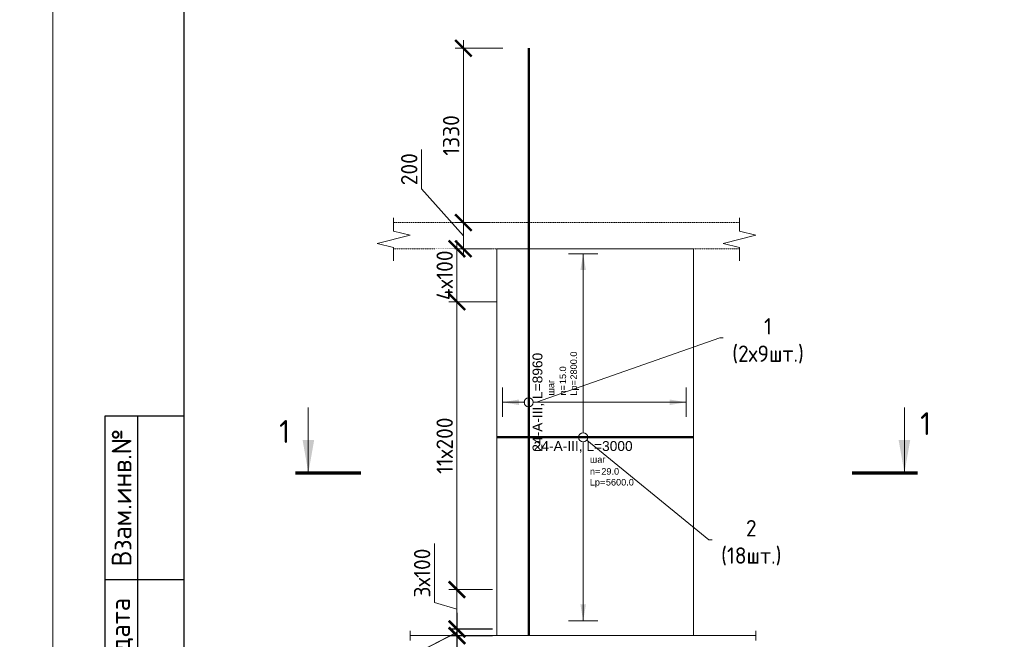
# Model space of a CAD drawing. Header units: millimetres. Extents: x 263826 to 1718326, y -423071 to 70137.
# Tile 302 of 486: x 587443 to 602453, y -325289 to -315837. Entities that reach past the tile are written whole.
import ezdxf
from ezdxf import colors
from ezdxf.entities.mleader import LeaderData, LeaderLine
from ezdxf.enums import TextEntityAlignment as Align
from ezdxf.math import Vec2, Vec3

# ---------------------------------------------------------------- set-up
doc = ezdxf.new("R2010")
doc.units = ezdxf.units.MM
doc.set_wipeout_variables(frame=1)
doc.linetypes.add('01 Штриховая _4 мм_', pattern=[6, 3.5, -2.5])
for name, color, linetype, lineweight in [('AF_Perekritie', 90, 'Continuous', 18), ('AF_Stena', 90, 'Continuous', 18), ('KR_Fundament', 253, 'Continuous', 18), ('АрмСтер', 2, 'Continuous', 50), ('Выноски', 20, 'Continuous', 20), ('подоснова', 151, 'Continuous', 5), ('РАЗМЕРЫ', 1, 'Continuous', 9), ('Текст', 7, 'Continuous', 25), ('ТОНКИЕ', 7, 'Continuous', 9)]:
    doc.layers.add(name, color=color, linetype=linetype, lineweight=lineweight)
doc.layers.add('АрмСтер_атрибуты', color=2, linetype='Continuous', lineweight=0, plot=False)
doc.layers.add('ТОЛСТЫЕ_ОСНОВНЫЕ', color=6, linetype='Continuous')
doc.styles.add('GOST-2.304_Type-B', font='GOST_Common.ttf')
doc.styles.get("Standard").update_dxf_attribs({"font": 'arial.ttf'})
doc.styles.add('style1', font='GOST_Common.ttf', dxfattribs={"height": 500})
doc.styles.add('Аннотативный', font='arial.ttf')
doc.dimstyles.new('мой 25', dxfattribs={"dimscale": 100, "dimtxt": 2.5, "dimasz": 2.5, "dimexe": 1.25, "dimexo": 0.625, "dimtad": 1, "dimdec": 0, "dimlfac": 0.5, "dimtxsty": 'GOST-2.304_Type-B', "dimblk": 'ARCHTICK', "dimcen": 2.5, "dimdle": 1.25, "dimaunit": 1, "dimadec": 1, "dimazin": 2, "dimtfac": 1, "dimtdec": 0, "dimtmove": 1, "dimatfit": 3, "dimfxl": 6, "dimfxlon": 1, "dimtfill": 1, "dimlwd": -1, "dimlwe": -1, "dimarcsym": 0})

# ---------------------------------------------------------------- blocks, each defined once
blk = doc.blocks.new('*U46')
at = {"layer": 'ТОЛСТЫЕ_ОСНОВНЫЕ'}
for p, q in [((8, 5), (8, 90)), ((8, 90), (20, 90)), ((13, 5), (13, 90)), ((8, 65), (20, 65))]:
    blk.add_line(p, q, dxfattribs=at)
at = {"layer": 'ТОЛСТЫЕ_ОСНОВНЫЕ', "color": 6}
blk.add_lwpolyline([(20, 5), (415, 5), (415, 292), (20, 292)], close=True, dxfattribs=at)
at = {"layer": 'ТОНКИЕ'}
blk.add_lwpolyline([(0, 0), (420, 0), (420, 297), (0, 297)], close=True, dxfattribs=at)
at = {"layer": 'Текст', "style": 'style1'}
for s, p in [('Взам.инв.№', (10.5, 77.5)), ('Подпись и дата', (10.5, 47.5))]:
    blk.add_text(s, height=3, rotation=90, dxfattribs=at).set_placement(p, align=Align.MIDDLE)
blk = doc.blocks.new('_None')
blk = doc.blocks.new('*U1786')
at = {"layer": 'РАЗМЕРЫ'}
for p, q in [((112.5, 1400), (-112.5, 1400)), ((112.5, -1400), (-112.5, -1400))]:
    blk.add_line(p, q, dxfattribs=at)
at = {"layer": 'РАЗМЕРЫ', "ltscale": 15}
blk.add_line((0, -1400), (0, 1400), dxfattribs=at)
at = {"layer": 'РАЗМЕРЫ'}
for points in [[(0, 1400), (20.9, 1274.8), (-20.9, 1274.8)], [(0, -1400), (20.9, -1274.8), (-20.9, -1274.8)]]:
    blk.add_solid(points, dxfattribs=at)
at = {"layer": 'АрмСтер_атрибуты', "color": 215, "ltscale": 15, "style": 'Аннотативный'}
for s, p in [('шаг', (51.4, -194.2)), ('n=', (51.4, -285.1)), ('Lр=', (50.2, -367.8))]:
    blk.add_text(s, height=50, dxfattribs=at).set_placement(p)
at = {"layer": 'АрмСтер_атрибуты', "style": 'Аннотативный', "flags": 8}
blk.add_attdef('ПОЗ', (110, 29.6), '', height=75, dxfattribs=at)
at = {"layer": 'АрмСтер_атрибуты', "flags": 9}
for tag, p in [('МАССА', (-1033.5, -10.5)), ('ОБОЗНАЧЕНИЕ', (-1033.5, -124.4))]:
    blk.add_attdef(tag, p, '', height=75, dxfattribs=at)
at = {"layer": 'АрмСтер_атрибуты', "color": 215, "style": 'Аннотативный'}
for tag, p, flags in [('ШАГ', (190.9, -194.2), 10), ('КОЛ', (138, -285.1), 8), ('ШИРИНА', (172.9, -367.8), 8)]:
    blk.add_attdef(tag, p, '', height=50, dxfattribs=dict(at, flags=flags))
at = {"linetype": 'Continuous', "lineweight": 0}
blk.add_wipeout([(35, 0), (28.3, 20.6), (10.8, 33.3), (-10.8, 33.3), (-28.3, 20.6), (-35, 0), (-28.3, -20.6), (-10.8, -33.3), (10.8, -33.3), (28.3, -20.6)], dxfattribs=at)
at = {"color": 0, "linetype": 'ByBlock', "lineweight": -2, "ltscale": 100}
blk.add_line((-657.5, 0), (842.5, 0), dxfattribs=at)
at = {"layer": 'РАЗМЕРЫ'}
blk.add_circle((0, 0), 35, dxfattribs=at)
at = {"layer": 'АрмСтер_атрибуты', "style": 'Аннотативный', "flags": 8}
blk.add_attdef('НАИМЕНОВАНИЕ', text='', height=75, dxfattribs=at).set_placement((0, -29.3), align=Align.TOP_CENTER)
blk = doc.blocks.new('*U1343')
at = {"layer": 'РАЗМЕРЫ'}
for p, q in [((112.5, 200), (-112.5, 200)), ((112.5, -1200), (-112.5, -1200))]:
    blk.add_line(p, q, dxfattribs=at)
at = {"layer": 'РАЗМЕРЫ', "ltscale": 15}
blk.add_line((0, -1200), (0, 200), dxfattribs=at)
at = {"layer": 'РАЗМЕРЫ'}
for points in [[(0, 200), (20.9, 74.8), (-20.9, 74.8)], [(0, -1200), (20.9, -1074.8), (-20.9, -1074.8)]]:
    blk.add_solid(points, dxfattribs=at)
at = {"layer": 'АрмСтер_атрибуты', "color": 215, "ltscale": 15, "style": 'Аннотативный'}
for s, p in [('шаг', (51.4, -194.2)), ('n=', (51.4, -285.1)), ('Lр=', (50.2, -367.8))]:
    blk.add_text(s, height=50, dxfattribs=at).set_placement(p)
at = {"layer": 'АрмСтер_атрибуты', "style": 'Аннотативный', "flags": 8}
blk.add_attdef('ПОЗ', (110, 29.6), '', height=75, dxfattribs=at)
at = {"layer": 'АрмСтер_атрибуты', "flags": 9}
for tag, p in [('МАССА', (-2096, -10.5)), ('ОБОЗНАЧЕНИЕ', (-2096, -124.4))]:
    blk.add_attdef(tag, p, '', height=75, dxfattribs=at)
at = {"layer": 'АрмСтер_атрибуты', "color": 215, "style": 'Аннотативный'}
for tag, p, flags in [('ШАГ', (190.9, -194.2), 10), ('КОЛ', (138, -285.1), 8), ('ШИРИНА', (172.9, -367.8), 8)]:
    blk.add_attdef(tag, p, '', height=50, dxfattribs=dict(at, flags=flags))
at = {"linetype": 'Continuous', "lineweight": 0}
blk.add_wipeout([(35, 0), (28.3, 20.6), (10.8, 33.3), (-10.8, 33.3), (-28.3, 20.6), (-35, 0), (-28.3, -20.6), (-10.8, -33.3), (10.8, -33.3), (28.3, -20.6)], dxfattribs=at)
at = {"color": 0, "linetype": 'ByBlock', "lineweight": -2, "ltscale": 100}
blk.add_line((-1780, 0), (2700, 0), dxfattribs=at)
at = {"layer": 'РАЗМЕРЫ'}
blk.add_circle((0, 0), 35, dxfattribs=at)
at = {"layer": 'АрмСтер_атрибуты', "style": 'Аннотативный', "flags": 8}
blk.add_attdef('НАИМЕНОВАНИЕ', text='', height=75, dxfattribs=at).set_placement((0, -29.3), align=Align.TOP_CENTER)
blk = doc.blocks.new('_ArchTick')
at = {"color": 0, "linetype": 'ByBlock', "const_width": 0.15}
blk.add_lwpolyline([(-0.5, -0.5), (0.5, 0.5)], dxfattribs=at)
blk = doc.blocks.new('*D1277')
at = {"layer": 'DEFPOINTS', "color": 0, "lineweight": 0, "transparency": 16777216}
for p in [(594207, -318933), (594676, -318933), (594676, -319333)]:
    blk.add_point(p, dxfattribs=at)
at = {"layer": 'РАЗМЕРЫ', "color": 0, "linetype": 'Continuous', "transparency": 16777216}
for p, q in [((593569, -318418), (593569, -317818)), ((594207, -319133), (593569, -318418)), ((594207, -319458), (594207, -318808)), ((594613, -318933), (594082, -318933)), ((594613, -319333), (594082, -319333))]:
    blk.add_line(p, q, dxfattribs=at)
at = {"layer": 'РАЗМЕРЫ', "color": 0, "transparency": 16777216, "xscale": 250, "yscale": 250, "zscale": 250}
for p, rotation in [((594207, -318933), 90), ((594207, -319333), 270)]:
    blk.add_blockref('_ArchTick', p, dxfattribs=dict(at, rotation=rotation))
at = {"layer": 'РАЗМЕРЫ', "color": 0, "lineweight": 0, "transparency": 16777216, "insert": (593381, -318118), "char_height": 250, "attachment_point": 5, "rotation": 90, "style": 'GOST-2.304_Type-B', "bg_fill": 3, "box_fill_scale": 1.1, "bg_fill_color": 256, "bg_fill_true_color": 13158600, "bg_fill_transparency": 0}
blk.add_mtext('200', dxfattribs=at)
blk = doc.blocks.new('*D1175')
at = {"layer": 'DEFPOINTS', "color": 0, "transparency": 16777216}
for p in [(594207, -316273), (595323, -316273), (594676, -318933)]:
    blk.add_point(p, dxfattribs=at)
at = {"layer": 'РАЗМЕРЫ', "color": 0, "linetype": 'Continuous', "transparency": 16777216}
for p, q in [((594207, -319058), (594207, -316148)), ((594807, -316273), (594082, -316273)), ((594613, -318933), (594082, -318933))]:
    blk.add_line(p, q, dxfattribs=at)
at = {"layer": 'РАЗМЕРЫ', "color": 0, "transparency": 16777216, "xscale": 250, "yscale": 250, "zscale": 250}
for p, rotation in [((594207, -316273), 90), ((594207, -318933), 270)]:
    blk.add_blockref('_ArchTick', p, dxfattribs=dict(at, rotation=rotation))
at = {"layer": 'РАЗМЕРЫ', "color": 0, "lineweight": 0, "transparency": 16777216, "insert": (594020, -317603), "char_height": 250, "attachment_point": 5, "rotation": 90, "style": 'GOST-2.304_Type-B', "bg_fill": 3, "box_fill_scale": 1.1, "bg_fill_color": 256, "bg_fill_true_color": 13158600, "bg_fill_transparency": 0}
blk.add_mtext('1330', dxfattribs=at)
blk = doc.blocks.new('*D1176')
at = {"layer": 'DEFPOINTS', "color": 0, "transparency": 16777216}
for p in [(594110, -325133), (594715, -325133), (594715, -325233)]:
    blk.add_point(p, dxfattribs=at)
at = {"layer": 'РАЗМЕРЫ', "color": 0, "linetype": 'Continuous', "transparency": 16777216}
for p, q in [((594110, -325133), (594110, -324883)), ((594110, -325183), (593579, -325456)), ((594652, -325133), (593985, -325133)), ((594652, -325233), (593985, -325233)), ((594110, -325233), (594110, -325133)), ((594110, -325233), (594110, -325133)), ((594110, -325233), (594110, -325483)), ((593579, -325456), (593579, -325881))]:
    blk.add_line(p, q, dxfattribs=at)
at = {"layer": 'РАЗМЕРЫ', "color": 0, "transparency": 16777216, "xscale": 250, "yscale": 250, "zscale": 250}
for p, rotation in [((594110, -325133), 270), ((594110, -325233), 90)]:
    blk.add_blockref('_ArchTick', p, dxfattribs=dict(at, rotation=rotation))
at = {"layer": 'РАЗМЕРЫ', "color": 0, "lineweight": 0, "transparency": 16777216, "insert": (593391, -325668), "char_height": 250, "attachment_point": 5, "rotation": 90, "style": 'GOST-2.304_Type-B', "bg_fill": 3, "box_fill_scale": 1.1, "bg_fill_color": 256, "bg_fill_true_color": 13158600, "bg_fill_transparency": 0}
blk.add_mtext('50', dxfattribs=at)
blk = doc.blocks.new('*D1684')
at = {"layer": 'DEFPOINTS', "color": 0, "transparency": 16777216}
for p in [(594675, -319331), (594109, -320141), (594401, -320141)]:
    blk.add_point(p, dxfattribs=at)
at = {"layer": 'РАЗМЕРЫ', "color": 0, "linetype": 'Continuous', "transparency": 16777216}
for p, q in [((594109, -319206), (594109, -320266)), ((594613, -319331), (593984, -319331)), ((594339, -320141), (593984, -320141))]:
    blk.add_line(p, q, dxfattribs=at)
at = {"layer": 'РАЗМЕРЫ', "color": 0, "lineweight": 0, "transparency": 16777216, "insert": (593922, -319736), "char_height": 250, "attachment_point": 5, "rotation": 90, "style": 'GOST-2.304_Type-B', "bg_fill": 3, "box_fill_scale": 1.1, "bg_fill_color": 256, "bg_fill_true_color": 13158600, "bg_fill_transparency": 0}
blk.add_mtext('4х100', dxfattribs=at)
at = {"layer": 'РАЗМЕРЫ', "color": 0, "transparency": 16777216, "xscale": 250, "yscale": 250, "zscale": 250}
for p, rotation in [((594109, -319331), 90), ((594109, -320141), 270)]:
    blk.add_blockref('_ArchTick', p, dxfattribs=dict(at, rotation=rotation))
blk = doc.blocks.new('*D1763')
at = {"layer": 'DEFPOINTS', "color": 0, "transparency": 16777216}
for p in [(594109, -325131), (594714, -325131), (594714, -325231)]:
    blk.add_point(p, dxfattribs=at)
at = {"layer": 'РАЗМЕРЫ', "color": 0, "linetype": 'Continuous', "transparency": 16777216}
for p, q in [((594109, -325131), (594109, -324881)), ((594109, -325181), (593578, -325455)), ((594651, -325131), (593984, -325131)), ((594651, -325231), (593984, -325231)), ((594109, -325231), (594109, -325131)), ((594109, -325231), (594109, -325131)), ((594109, -325231), (594109, -325481)), ((593578, -325455), (593578, -325880))]:
    blk.add_line(p, q, dxfattribs=at)
at = {"layer": 'РАЗМЕРЫ', "color": 0, "transparency": 16777216, "xscale": 250, "yscale": 250, "zscale": 250}
for p, rotation in [((594109, -325131), 270), ((594109, -325231), 90)]:
    blk.add_blockref('_ArchTick', p, dxfattribs=dict(at, rotation=rotation))
at = {"layer": 'РАЗМЕРЫ', "color": 0, "lineweight": 0, "transparency": 16777216, "insert": (593390, -325667), "char_height": 250, "attachment_point": 5, "rotation": 90, "style": 'GOST-2.304_Type-B', "bg_fill": 3, "box_fill_scale": 1.1, "bg_fill_color": 256, "bg_fill_true_color": 13158600, "bg_fill_transparency": 0}
blk.add_mtext('50', dxfattribs=at)
blk = doc.blocks.new('*D1762')
at = {"layer": 'DEFPOINTS', "color": 0, "transparency": 16777216}
for p in [(594109, -325131), (594714, -325131), (594714, -325231)]:
    blk.add_point(p, dxfattribs=at)
at = {"layer": 'РАЗМЕРЫ', "color": 0, "linetype": 'Continuous', "transparency": 16777216}
for p, q in [((594109, -325131), (594109, -324881)), ((594109, -325181), (593578, -325455)), ((594651, -325131), (593984, -325131)), ((594651, -325231), (593984, -325231)), ((594109, -325231), (594109, -325131)), ((594109, -325231), (594109, -325131)), ((594109, -325231), (594109, -325481)), ((593578, -325455), (593578, -325880))]:
    blk.add_line(p, q, dxfattribs=at)
at = {"layer": 'РАЗМЕРЫ', "color": 0, "transparency": 16777216, "xscale": 250, "yscale": 250, "zscale": 250}
for p, rotation in [((594109, -325131), 270), ((594109, -325231), 90)]:
    blk.add_blockref('_ArchTick', p, dxfattribs=dict(at, rotation=rotation))
at = {"layer": 'РАЗМЕРЫ', "color": 0, "lineweight": 0, "transparency": 16777216, "insert": (593390, -325667), "char_height": 250, "attachment_point": 5, "rotation": 90, "style": 'GOST-2.304_Type-B', "bg_fill": 3, "box_fill_scale": 1.1, "bg_fill_color": 256, "bg_fill_true_color": 13158600, "bg_fill_transparency": 0}
blk.add_mtext('50', dxfattribs=at)
blk = doc.blocks.new('*D1764')
at = {"layer": 'DEFPOINTS', "color": 0, "transparency": 16777216}
for p in [(594109, -324531), (594714, -324531), (594615, -325131)]:
    blk.add_point(p, dxfattribs=at)
at = {"layer": 'РАЗМЕРЫ', "color": 0, "linetype": 'Continuous', "transparency": 16777216}
for p, q in [((593765, -324728), (593765, -323828)), ((594109, -325256), (594109, -324406)), ((594651, -324531), (593984, -324531)), ((594109, -324831), (593765, -324728)), ((594552, -325131), (593984, -325131))]:
    blk.add_line(p, q, dxfattribs=at)
at = {"layer": 'РАЗМЕРЫ', "color": 0, "transparency": 16777216, "xscale": 250, "yscale": 250, "zscale": 250}
for p, rotation in [((594109, -324531), 90), ((594109, -325131), 270)]:
    blk.add_blockref('_ArchTick', p, dxfattribs=dict(at, rotation=rotation))
at = {"layer": 'РАЗМЕРЫ', "color": 0, "lineweight": 0, "transparency": 16777216, "insert": (593578, -324278), "char_height": 250, "attachment_point": 5, "rotation": 90, "style": 'GOST-2.304_Type-B', "bg_fill": 3, "box_fill_scale": 1.1, "bg_fill_color": 256, "bg_fill_true_color": 13158600, "bg_fill_transparency": 0}
blk.add_mtext('3х100', dxfattribs=at)
blk = doc.blocks.new('*D1765')
at = {"layer": 'DEFPOINTS', "color": 0, "transparency": 16777216}
for p in [(594109, -320141), (594774, -320141), (594683, -324531)]:
    blk.add_point(p, dxfattribs=at)
at = {"layer": 'РАЗМЕРЫ', "color": 0, "linetype": 'Continuous', "transparency": 16777216}
for p, q in [((594109, -324656), (594109, -320016)), ((594709, -320141), (593984, -320141)), ((594621, -324531), (593984, -324531))]:
    blk.add_line(p, q, dxfattribs=at)
at = {"layer": 'РАЗМЕРЫ', "color": 0, "transparency": 16777216, "xscale": 250, "yscale": 250, "zscale": 250}
for p, rotation in [((594109, -320141), 90), ((594109, -324531), 270)]:
    blk.add_blockref('_ArchTick', p, dxfattribs=dict(at, rotation=rotation))
at = {"layer": 'РАЗМЕРЫ', "color": 0, "lineweight": 0, "transparency": 16777216, "insert": (593922, -322336), "char_height": 250, "attachment_point": 5, "rotation": 90, "style": 'GOST-2.304_Type-B', "bg_fill": 3, "box_fill_scale": 1.1, "bg_fill_color": 256, "bg_fill_true_color": 13158600, "bg_fill_transparency": 0}
blk.add_mtext('11х200', dxfattribs=at)

msp = doc.modelspace()

# ---------------------------------------------------------------- hatches: boundary and pattern name
at = {"layer": 'Выноски'}
for points in [[(591843.95235, -322750.50383), (591932.11584, -322250.5038), (591755.78885, -322250.5038)], [(600930.66263, -322750.50383), (601018.82613, -322250.5038), (600842.49914, -322250.5038)]]:
    msp.add_hatch(color=256, dxfattribs=at).paths.add_polyline_path(points, flags=0)

# ---------------------------------------------------------------- linework, layer by layer
at = {"layer": 'AF_Perekritie', "linetype": '01 Штриховая _4 мм_', "lineweight": 9}
for p, q in [((598334.78089, -318932.51874, 3100), (593143.95192, -318932.51874, 3100)), ((598334.88011, -318932.51874, 3100), (598416.23648, -318932.51874, 3100)), ((598416.23648, -319332.51874, 3100), (598334.88011, -319332.51874, 3100)), ((598584.88011, -325232.51874, 3100), (598666.23648, -325232.51874, 3100))]:
    msp.add_line(p, q, dxfattribs=at)
at = {"layer": 'AF_Perekritie', "linetype": '01 Штриховая _4 мм_', "lineweight": 0}
msp.add_line((593143.95192, -319332.51874, 3100), (598334.78089, -319332.51874, 3100), dxfattribs=at)
at = {"layer": 'AF_Stena', "lineweight": 0}
for p, q in [((597214.731, -319332.51874, 3100), (594714.731, -319332.51874, 3100)), ((594714.731, -319332.51874, 3100), (594714.731, -325112.51874, 3100)), ((597714.731, -325112.51874, 3100), (597714.731, -319332.51874, 3100))]:
    msp.add_line(p, q, dxfattribs=at)
at = {"layer": 'AF_Stena', "lineweight": 20, "elevation": 3100}
for points in [[(593143.95192, -319007.51874), (593143.95192, -318857.51874)], [(598416.23648, -319007.51874), (598416.23648, -318857.51874)], [(593143.95192, -319007.51874), (593143.95192, -319062.51894)], [(593143.95192, -319062.51894), (593393.95192, -319125.01894)], [(598416.23648, -319007.51874), (598416.23648, -319062.51894)], [(598416.23648, -319062.51894), (598666.23648, -319125.01894)], [(593393.95192, -319125.01894), (592893.95192, -319250.01894)], [(592893.95192, -319250.01894), (593143.95192, -319312.51894)], [(598666.23648, -319125.01894), (598166.23648, -319250.01894)], [(598166.23648, -319250.01894), (598416.23648, -319312.51894)], [(593143.95192, -319312.51894), (593143.95192, -319367.51914)], [(593143.95192, -319367.51914), (593143.95192, -319517.51914)], [(598416.23648, -319312.51894), (598416.23648, -319367.51914)], [(598416.23648, -319367.51914), (598416.23648, -319517.51914)], [(593393.95192, -325307.51874), (593393.95192, -325157.51874)], [(598666.23648, -325307.51874), (598666.23648, -325157.51874)]]:
    msp.add_lwpolyline(points, dxfattribs=at)
at = {"layer": 'Выноски'}
for p, q in [((591840.81449, -322750.50383, 3100), (591840.81449, -321750.50381, 3100)), ((600930.66263, -322750.50383, 3100), (600930.66263, -321750.50377, 3100))]:
    msp.add_line(p, q, dxfattribs=at)
at = {"layer": 'Выноски', "elevation": 3100}
for points in [[(592643.95239, -322750.50383, 50, 50, 0), (591643.95234, -322750.50383, 50, 50, 0)], [(600130.66259, -322750.50383, 50, 50, 0), (601130.66264, -322750.50383, 50, 50, 0)]]:
    msp.add_lwpolyline(points, format="xyseb", dxfattribs=at)

# ---------------------------------------------------------------- block references
at = {"xscale": 100, "yscale": 100, "zscale": 100}
msp.add_blockref('*U46', (587946.49922, -330877.58194, 3100), dxfattribs=at)

# ---------------------------------------------------------------- texts
at = {"layer": 'Выноски', "style": 'GOST-2.304_Type-B'}
for height, p in [(350.00001, (591398.70896, -322293.45255, 3100)), (350.00002, (601170.0297, -322173.63674, 3100))]:
    msp.add_text('1', height=height, dxfattribs=at).set_placement(p)

# ---------------------------------------------------------------- leaders
at = {"layer": 'подоснова'}
ml = msp.add_multileader_mtext('Standard', dxfattribs=at)
ml.set_content('1 (2х9шт.)', color=256, style='GOST-2.304_Type-B')
ml.set_leader_properties(color=256, linetype='ByLayer', lineweight=15)
ml.set_arrow_properties(name='NONE')
ml.build(insert=Vec2(0, 0))
ml.multileader.update_dxf_attribs({"text_left_attachment_type": 6, "text_right_attachment_type": 6, "dogleg_length": 10, "arrow_head_size": 18})
ctx = ml.context
ctx.base_point, ctx.char_height, ctx.arrow_head_size, ctx.landing_gap_size, ctx.plane_origin = Vec3(598125.97081, -320689.92867, 3100), 250, 18, 20, Vec3(594918.67662, -319356.84415, 3100)
ctx.left_attachment, ctx.right_attachment, ctx.text_align_type = 6, 6, 1
notes = []
notes.append((ctx, [(0, (1, 1, 0), (598115.97081, -320689.92867, 3100), (1, 0), 10, [(0, [(595322.56981, -321672.51874, 3100)], 0, [])])]))
ctx.mtext.insert, ctx.mtext.width, ctx.mtext.alignment, ctx.mtext.flow_direction = Vec3(598851.27384, -320389.92867, 3100), 22.8977991, 2, 5
ml = msp.add_multileader_mtext('Standard', dxfattribs=at)
ml.set_content('2 (18шт.)', color=256, style='GOST-2.304_Type-B')
ml.set_leader_properties(color=256, linetype='ByLayer', lineweight=15)
ml.set_arrow_properties(name='NONE')
ml.build(insert=Vec2(0, 0))
ml.multileader.update_dxf_attribs({"text_left_attachment_type": 6, "text_right_attachment_type": 6, "dogleg_length": 10, "arrow_head_size": 18})
ctx = ml.context
ctx.base_point, ctx.char_height, ctx.arrow_head_size, ctx.landing_gap_size, ctx.plane_origin = Vec3(597958.41601, -323769.03219, 3100), 250, 18, 20, Vec3(595192.56341, -322397.86208, 3100)
ctx.left_attachment, ctx.right_attachment, ctx.text_align_type = 6, 6, 1
notes.append((ctx, [(0, (1, 1, 0), (597948.41601, -323769.03219, 3100), (1, 0), 10, [(0, [(596033.14837, -322206.8996, 3100)], 0, [])])]))
ctx.mtext.insert, ctx.mtext.width, ctx.mtext.alignment, ctx.mtext.flow_direction = Vec3(598596.21904, -323469.03219, 3100), 22.8977991, 2, 5
for ctx, leaders in notes:
    for number, flags, end, landing, length, lines in leaders:
        leader = LeaderData()
        leader.index, (leader.has_last_leader_line, leader.has_dogleg_vector, leader.attachment_direction) = number, flags
        leader.last_leader_point, leader.dogleg_vector, leader.dogleg_length = Vec3(end), Vec3(landing), length
        for number, points, colour, breaks in lines:
            line = LeaderLine()
            line.index, line.vertices, line.color, line.breaks = number, Vec3.list(points), colors.encode_raw_color(colour), breaks
            leader.lines.append(line)
        ctx.leaders.append(leader)

# ---------------------------------------------------------------- next in the draw order: block references
at = {"layer": 'АрмСтер', "ltscale": 15}
ref = msp.add_blockref('*U1786', (596033.14837, -322206.8996, 3100), dxfattribs=dict(at, xscale=2, yscale=2, zscale=2))
ref.add_attrib('НАИМЕНОВАНИЕ', '24-A-III, L=3000', dxfattribs={"layer": 'АрмСтер_атрибуты', "height": 150, "style": 'Аннотативный', "flags": 8}).set_placement((596033.14837, -322265.57728, 3100), align=Align.TOP_CENTER)
ref.add_attrib('КОЛ', '29.0', (596309.24598, -322777.15, 3100), dxfattribs={"layer": 'АрмСтер_атрибуты', "color": 215, "height": 100, "style": 'Аннотативный', "flags": 8})
ref.add_attrib('ШИРИНА', '5600.0', (596378.91814, -322942.49836, 3100), dxfattribs={"layer": 'АрмСтер_атрибуты', "color": 215, "height": 100, "style": 'Аннотативный', "flags": 8})

# ---------------------------------------------------------------- next in the draw order: linework, layer by layer
at = {"layer": 'AF_Stena', "lineweight": 0}
for p, q in [((594714.731, -319332.51874, 3100), (594714.731, -325232.51874, 3100)), ((597714.731, -325232.51874, 3100), (597714.731, -319332.51874, 3100))]:
    msp.add_line(p, q, dxfattribs=at)

# ---------------------------------------------------------------- next in the draw order: block references
at = {"layer": 'АрмСтер', "ltscale": 15}
ref = msp.add_blockref('*U1343', (595202.83939, -321672.51874, 3100), dxfattribs=dict(at, xscale=2, yscale=2, zscale=2, rotation=90))
ref.add_attrib('НАИМЕНОВАНИЕ', '24-A-III, L=8960', dxfattribs={"layer": 'АрмСтер_атрибуты', "height": 150, "rotation": 90, "style": 'Аннотативный', "flags": 8}).set_placement((595261.51707, -321672.51874, 3100), align=Align.TOP_CENTER)
ref.add_attrib('КОЛ', '15.0', (595773.0898, -321396.42113, 3100), dxfattribs={"layer": 'АрмСтер_атрибуты', "color": 215, "height": 100, "rotation": 90, "style": 'Аннотативный', "flags": 8})
ref.add_attrib('ШИРИНА', '2800.0', (595938.43815, -321326.74897, 3100), dxfattribs={"layer": 'АрмСтер_атрибуты', "color": 215, "height": 100, "rotation": 90, "style": 'Аннотативный', "flags": 8})

# ---------------------------------------------------------------- next in the draw order: linework, layer by layer
at = {"layer": 'AF_Stena', "lineweight": 0}
for p, q in [((597714.731, -319332.51874, 3100), (594714.731, -319332.51874, 3100)), ((594714.731, -325232.51874, 3100), (597714.731, -325232.51874, 3100))]:
    msp.add_line(p, q, dxfattribs=at)
at = {"layer": 'KR_Fundament', "lineweight": 0}
for p in [(598666.23648, -325232.51874, 3100), (598584.78089, -325232.51874, 3100)]:
    msp.add_line(p, (593393.95192, -325232.51874, 3100), dxfattribs=at)

# ---------------------------------------------------------------- next in the draw order: dimensions: what is measured, and where the dimension line sits
at = {"layer": 'РАЗМЕРЫ', "color": 146, "lineweight": 0}
dim = msp.add_linear_dim(base=(594207.28723, -318932.51874, 3100), p1=(594675.96144, -319332.51874, 3100), p2=(594675.96144, -318932.51874, 3100), angle=90, dimstyle='мой 25', dxfattribs=at)
dim.commit()
dim.dimension.update_dxf_attribs({"geometry": '*D1277', "text_midpoint": (593568.73122, -318355.27115, 3100), "dimtype": 160})
at = {"layer": 'РАЗМЕРЫ', "color": 146, "lineweight": 0, "true_color": 0x006272}
dim = msp.add_linear_dim(base=(594110.01227, -325132.67036, 3100), p1=(594714.731, -325232.51874, 3100), p2=(594714.731, -325132.67036, 3100), angle=90, dimstyle='мой 25', dxfattribs=at)
dim.commit()
dim.dimension.update_dxf_attribs({"geometry": '*D1176', "text_midpoint": (593578.76227, -325518.3999, 3100), "dimtype": 160})

# ---------------------------------------------------------------- next in the draw order: dimensions: what is measured, and where the dimension line sits
dim = msp.add_linear_dim(base=(594207.28723, -316272.51874, 3100), p1=(594675.96144, -318932.51874, 3100), p2=(595322.56981, -316272.51874, 3100), angle=90, dimstyle='мой 25', dxfattribs=at)
dim.commit()
dim.dimension.update_dxf_attribs({"geometry": '*D1175', "text_midpoint": (594019.78723, -317602.51874, 3100)})
dim = msp.add_linear_dim(base=(594109.20133, -320141.24927, 3100), p1=(594675.1505, -319331.24927, 3100), p2=(594401.49919, -320141.24927, 3100), angle=90, text='4х100', dimstyle='мой 25', dxfattribs=at)
dim.commit()
dim.dimension.update_dxf_attribs({"geometry": '*D1684', "text_midpoint": (594109.20133, -319736.24927, 3100), "dimtype": 160})
dim = msp.add_linear_dim(base=(594109.20133, -325131.42331, 3100), p1=(594713.92005, -325231.27169, 3100), p2=(594713.92005, -325131.42331, 3100), angle=90, dimstyle='мой 25', dxfattribs=at)
dim.commit()
dim.dimension.update_dxf_attribs({"geometry": '*D1763', "text_midpoint": (593577.95133, -325517.15284, 3100), "dimtype": 160})

# ---------------------------------------------------------------- next in the draw order: dimensions: what is measured, and where the dimension line sits
dim = msp.add_linear_dim(base=(594109.20133, -325131.42331, 3100), p1=(594713.92005, -325231.27169, 3100), p2=(594713.92005, -325131.42331, 3100), angle=90, dimstyle='мой 25', dxfattribs=at)
dim.commit()
dim.dimension.update_dxf_attribs({"geometry": '*D1762', "text_midpoint": (593577.95133, -325517.15284, 3100), "dimtype": 160})

# ---------------------------------------------------------------- next in the draw order: dimensions: what is measured, and where the dimension line sits
dim = msp.add_linear_dim(base=(594109.20133, -324531.42331, 3100), p1=(594614.91341, -325131.42331, 3100), p2=(594713.92005, -324531.42331, 3100), angle=90, text='3х100', dimstyle='мой 25', dxfattribs=at)
dim.commit()
dim.dimension.update_dxf_attribs({"geometry": '*D1764', "text_midpoint": (593577.95133, -324665.79831, 3100)})

# ---------------------------------------------------------------- next in the draw order: dimensions: what is measured, and where the dimension line sits
dim = msp.add_linear_dim(base=(594109.20133, -320141.27169, 3100), p1=(594683.29279, -324531.42331, 3100), p2=(594773.92005, -320141.27169, 3100), angle=90, text='11х200', dimstyle='мой 25', dxfattribs=at)
dim.commit()
dim.dimension.update_dxf_attribs({"geometry": '*D1765', "text_midpoint": (593921.70133, -322336.3475, 3100)})

# ---------------------------------------------------------------- next in the draw order: texts
at = {"ltscale": 100, "char_height": 250, "width": 17398.1240905, "attachment_point": 1, "style": 'GOST-2.304_Type-B'}
for insert in [(521291.13242, -321222.2621, 3100), (566397.97729, -321222.2621, 3100)]:
    msp.add_mtext('\\pi-750,l750,t750,5000;1.^IОбщие примечания см. лист 1\\P2.^IШпильки поз.3 устанавливать с шагом 400 по вертикали и с шагом  400 по горизонтали .\\P3.^IАрмирование пилонов  выполнять отдельными стержнями. Арматуру вязать вязальной проволокой в каждом пересечении.\\P{\\C7;4.^IДиаметр оправки стержня при d<20мм - 5d, при d≥20мм - 8d}', dxfattribs=dict(at, insert=insert))

doc.saveas('drawing.dxf')
